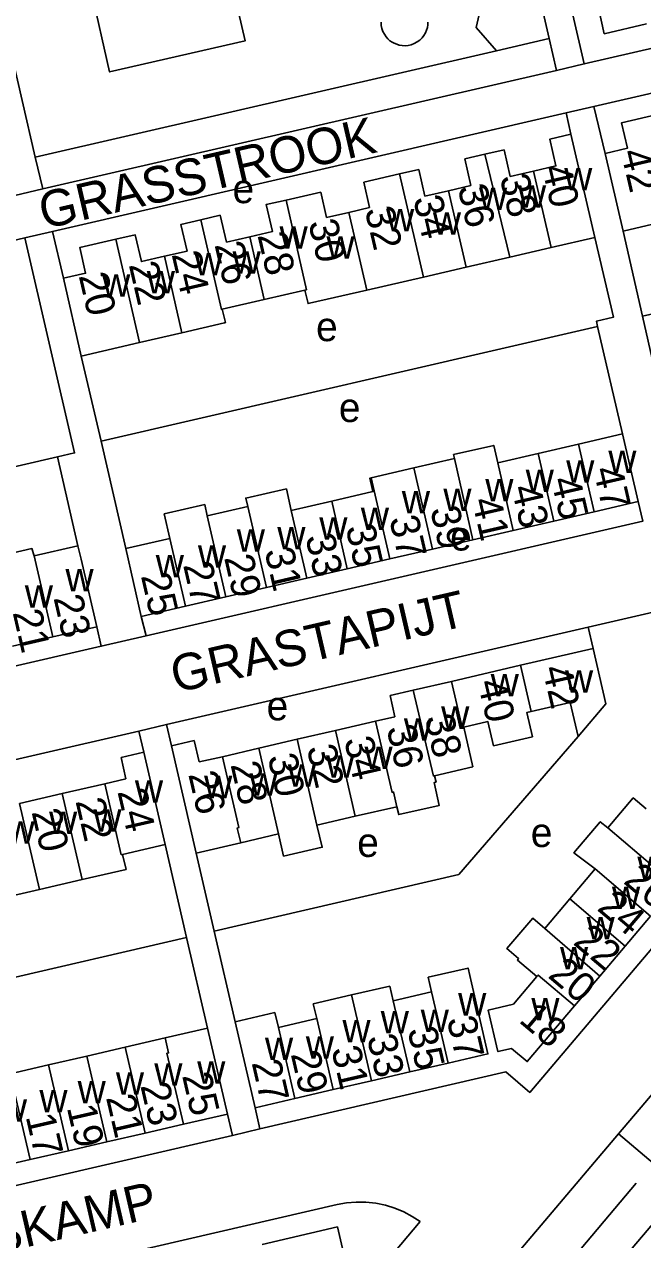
# Model space of a CAD drawing. Extents: x 155696 to 157795, y 382328 to 384028.
# Drawn here: x 156802 to 156887, y 382573 to 382739.9 of the extents above; entities that cross this region are included whole.
import ezdxf

# ---------------------------------------------------------------- set-up
doc = ezdxf.new("R2010")
doc.units = 0
for name, color, linetype in [('BLT_Basislijn', 7, 'Continuous'), ('BLT_Bebouwing', 7, 'Continuous'), ('BLT_Centroide', 7, 'Continuous'), ('BLT_Huisnummer', 7, 'Continuous'), ('BLT_Huisnummer_ tussenligend', 7, 'Continuous'), ('BLT_Onderverdeling_panden', 7, 'Continuous'), ('BLT_Straatnaam', 7, 'Continuous')]:
    doc.layers.add(name, color=color, linetype=linetype)

msp = doc.modelspace()

# ---------------------------------------------------------------- linework, layer by layer
at = {"layer": 'BLT_Basislijn'}
for p, q in [((156866.87, 382736.28), (156874.1, 382737.95)), ((156803.55, 382721.68), (156866.87, 382736.28)), ((156875.11, 382733.58), (156878.91, 382734.46)), ((156876.46, 382727.73), (156880.26, 382728.62)), ((156800.75, 382716.4), (156804.57, 382717.29)), ((156802.12, 382710.56), (156805.92, 382711.44)), ((156790.43, 382707.86), (156802.12, 382710.56)), ((156886.93, 382699.82), (156926.07, 382708.87)), ((156812.6, 382682.66), (156880.77, 382698.4)), ((156812.6, 382682.66), (156809.83, 382694.35)), ((156879.46, 382657.1), (156921.76, 382666.87)), ((156821.57, 382643.72), (156879.46, 382657.1)), ((156880.14, 382654.17), (156879.46, 382657.1)), ((156812.61, 382654.48), (156818.75, 382655.9)), ((156817.76, 382642.84), (156821.57, 382643.72)), ((156828.12, 382615.35), (156825.64, 382626.06)), ((156824.33, 382614.49), (156753.77, 382598.17)), ((156824.33, 382614.49), (156827.21, 382602.01)), ((156830.61, 382587.31), (156834.4, 382588.19)), ((156892.45, 382580.02), (156883.65, 382587.5)), ((156834.46, 382519.74), (156886.08, 382580.75)), ((156803.8, 382568.29), (156844.99, 382577.8)), ((156856.41, 382575.46), (156785.51, 382491.83))]:
    msp.add_line(p, q, dxfattribs=at)
for points in [[(156870.61, 382753.07), (156858.88, 382750.2), (156857.27, 382747.79), (156859.74, 382745.03), (156862.78, 382745.67), (156865, 382743.5), (156864.09, 382739.47), (156866.87, 382736.28)], [(156870.61, 382753.07), (156874.1, 382737.95)], [(156948.76, 382754.11), (156949.45, 382750.75), (156878.93, 382734.46), (156875.93, 382747.37)], [(156803.55, 382721.68), (156798.15, 382745.05)], [(156880.26, 382728.61), (156950.8, 382744.91), (156951.54, 382741.99)], [(156851.03, 382740.19), (156851.06, 382739.75), (156851.15, 382739.32), (156851.29, 382738.91), (156851.49, 382738.54), (156851.72, 382738.2), (156851.97, 382737.91), (156852.25, 382737.66), (156852.54, 382737.46), (156852.84, 382737.3), (156853.17, 382737.16), (156853.53, 382737.05), (156853.92, 382736.99), (156854.33, 382736.97), (156854.75, 382737.01), (156855.18, 382737.11), (156855.59, 382737.27), (156855.98, 382737.48), (156856.34, 382737.75), (156856.65, 382738.05), (156856.92, 382738.39), (156857.13, 382738.75), (156857.28, 382739.12), (156857.39, 382739.49), (156857.45, 382739.85), (156857.47, 382740.19)], [(156874.1, 382737.95), (156875.11, 382733.58)], [(156875.11, 382733.58), (156804.57, 382717.29)], [(156881.79, 382722.18), (156880.26, 382728.61)], [(156805.92, 382711.44), (156876.46, 382727.73), (156877.1, 382724.8)], [(156804.57, 382717.29), (156803.55, 382721.68)], [(156807.4, 382705.02), (156805.92, 382711.44)], [(156886.93, 382699.82), (156884.25, 382711.52)], [(156806.6, 382680.5), (156808.94, 382681.04), (156802.12, 382710.56)], [(156880.38, 382710.61), (156882.94, 382699.67), (156880.61, 382699.13), (156880.77, 382698.4)], [(156890.29, 382685.06), (156886.93, 382699.82)], [(156880.77, 382698.4), (156884.18, 382683.64)], [(156883.65, 382587.5), (156909.73, 382618.26), (156949.94, 382665.7), (156975.91, 382696.33)], [(156816, 382667.89), (156812.6, 382682.66)], [(156797.07, 382679.07), (156797.25, 382678.34), (156806.6, 382680.5)], [(156806.6, 382680.5), (156809.37, 382668.29)], [(156886.32, 382674.35), (156886.95, 382671.66), (156818.75, 382655.9), (156818.1, 382658.57)], [(156931.62, 382664.19), (156871.45, 382593.2), (156868.15, 382596.02), (156834.39, 382588.19)], [(156811.99, 382657.16), (156812.61, 382654.48), (156744.4, 382638.73)], [(156747.22, 382626.55), (156817.76, 382642.84)], [(156817.76, 382642.84), (156818.44, 382639.92)], [(156822.24, 382640.8), (156821.57, 382643.72)], [(156878.09, 382642.07), (156861.7, 382623.14), (156828.12, 382615.35)], [(156821.38, 382627.26), (156824.33, 382614.49)], [(156831, 382602.9), (156828.12, 382615.35)], [(156834.39, 382588.19), (156833.72, 382591.11)], [(156829.93, 382590.23), (156830.61, 382587.31)], [(156830.61, 382587.31), (156760.05, 382571.01)], [(156843.9, 382540.6), (156883.65, 382587.5)], [(156859.64, 382499.75), (156839.11, 382517.17), (156892.45, 382580.02)], [(156844.99, 382577.8), (156846.28, 382578.04), (156847.6, 382578.15), (156848.94, 382578.14), (156850.29, 382578), (156851.62, 382577.73), (156852.91, 382577.33), (156854.15, 382576.81), (156855.32, 382576.18), (156856.41, 382575.46)]]:
    msp.add_lwpolyline(points, dxfattribs=at)
at = {"layer": 'BLT_Bebouwing'}
for p, q in [((156880.73, 382742.75), (156881.66, 382738.6)), ((156881.66, 382738.6), (156887.48, 382739.96)), ((156877.1, 382724.8), (156880.38, 382710.61)), ((156862.52, 382721.43), (156865.26, 382722.07)), ((156863.37, 382717.75), (156862.52, 382721.43)), ((156865.26, 382722.07), (156867.91, 382722.68)), ((156867.91, 382722.68), (156868.75, 382719.02)), ((156881.79, 382722.18), (156884.25, 382711.52)), ((156853.56, 382719.37), (156856.21, 382719.98)), ((156856.21, 382719.98), (156857.06, 382716.29)), ((156868.75, 382719.02), (156871.96, 382719.76)), ((156848.66, 382718.23), (156853.56, 382719.37)), ((156849.46, 382714.73), (156848.66, 382718.23)), ((156837.98, 382715.77), (156842.74, 382716.86)), ((156842.74, 382716.86), (156843.55, 382713.36)), ((156857.06, 382716.29), (156860.27, 382717.03)), ((156860.27, 382717.03), (156863.37, 382717.75)), ((156846.59, 382714.06), (156849.46, 382714.73)), ((156826.29, 382713.07), (156828.93, 382713.68)), ((156828.93, 382713.68), (156829.79, 382709.98)), ((156843.55, 382713.36), (156846.59, 382714.06)), ((156829.79, 382709.98), (156832.99, 382710.72)), ((156868.72, 382707.94), (156862.71, 382706.55)), ((156874.4, 382709.24), (156868.72, 382707.94)), ((156862.71, 382706.55), (156856.86, 382705.2)), ((156807.4, 382705.02), (156809.83, 382694.35)), ((156834.99, 382702.11), (156840.58, 382703.4)), ((156829.23, 382700.78), (156834.99, 382702.11)), ((156823.69, 382697.55), (156829.53, 382698.9)), ((156817.84, 382696.2), (156823.69, 382697.55)), ((156817.84, 382696.2), (156809.83, 382694.35)), ((156886.32, 382674.35), (156884.18, 382683.64)), ((156855.51, 382678.97), (156861.1, 382680.26)), ((156874.74, 382671.67), (156880.3, 382672.96)), ((156880.3, 382672.96), (156886.32, 382674.35)), ((156869.19, 382670.39), (156874.74, 382671.67)), ((156863.64, 382669.1), (156869.19, 382670.39)), ((156816, 382667.89), (156818.1, 382658.57)), ((156858.09, 382667.82), (156863.64, 382669.1)), ((156809.84, 382666.46), (156811.99, 382657.16)), ((156846.39, 382665.11), (156852.24, 382666.47)), ((156852.24, 382666.47), (156858.09, 382667.82)), ((156840.84, 382663.83), (156846.39, 382665.11)), ((156835.29, 382662.55), (156840.84, 382663.83)), ((156824.18, 382659.98), (156829.73, 382661.26)), ((156829.73, 382661.26), (156835.29, 382662.54)), ((156818.1, 382658.57), (156824.18, 382659.98)), ((156805.96, 382655.77), (156811.99, 382657.16)), ((156800.41, 382654.49), (156805.96, 382655.77)), ((156870.19, 382651.88), (156880.14, 382654.17)), ((156880.14, 382654.17), (156881.89, 382646.56)), ((156860.7, 382649.66), (156870.19, 382651.88)), ((156855.43, 382648.45), (156860.7, 382649.66)), ((156852.26, 382647.73), (156855.43, 382648.45)), ((156852.93, 382644.81), (156852.26, 382647.73)), ((156877, 382646.78), (156871.65, 382645.54)), ((156878.09, 382642.07), (156877, 382646.78)), ((156881.89, 382646.56), (156878.09, 382642.07)), ((156850.28, 382644.18), (156852.93, 382644.81)), ((156839.49, 382641.71), (156844.75, 382642.92)), ((156844.75, 382642.92), (156850.28, 382644.18)), ((156862.38, 382643.38), (156863.64, 382637.91)), ((156822.24, 382640.8), (156825.37, 382641.52)), ((156826.04, 382638.6), (156825.37, 382641.52)), ((156834.23, 382640.49), (156839.49, 382641.71)), ((156818.44, 382639.92), (156815.33, 382639.2)), ((156821.38, 382627.26), (156818.44, 382639.92)), ((156825.64, 382626.06), (156822.24, 382640.8)), ((156829.24, 382639.31), (156834.23, 382640.49)), ((156815.33, 382639.2), (156816, 382636.28)), ((156826.04, 382638.6), (156829.24, 382639.31)), ((156863.64, 382637.91), (156858.38, 382636.7)), ((156816, 382636.28), (156813.08, 382635.6)), ((156813.08, 382635.6), (156807.23, 382634.25)), ((156807.23, 382634.25), (156801.39, 382632.9)), ((156847.47, 382631.13), (156842.21, 382629.92)), ((156853.2, 382632.43), (156847.47, 382631.13)), ((156836.95, 382628.7), (156831.75, 382627.48)), ((156815.54, 382625.88), (156821.38, 382627.26)), ((156831.75, 382627.48), (156825.64, 382626.06)), ((156880.45, 382623.9), (156876.97, 382619.79)), ((156804.11, 382621.09), (156809.98, 382622.44)), ((156798.29, 382619.75), (156804.11, 382621.09)), ((156876.97, 382619.79), (156873.53, 382615.73)), ((156884.55, 382613.3), (156888.04, 382617.42)), ((156881.06, 382609.18), (156884.55, 382613.3)), ((156852.25, 382607.81), (156852.71, 382605.8)), ((156857.97, 382607.02), (156857.51, 382609.02)), ((156877.58, 382605.08), (156881.06, 382609.18)), ((156852.71, 382605.8), (156857.97, 382607.02)), ((156842.19, 382603.36), (156841.72, 382605.38)), ((156833.72, 382591.11), (156831, 382602.9)), ((156836.46, 382604.16), (156836.93, 382602.14)), ((156836.93, 382602.14), (156842.19, 382603.36)), ((156821.36, 382600.7), (156827.21, 382602.01)), ((156827.21, 382602.01), (156829.93, 382590.23)), ((156815.9, 382599.41), (156821.36, 382600.7)), ((156860.23, 382597.23), (156854.97, 382596.02)), ((156849.71, 382594.8), (156844.45, 382593.59)), ((156854.97, 382596.02), (156849.71, 382594.8)), ((156844.45, 382593.59), (156839.19, 382592.37)), ((156839.19, 382592.37), (156833.72, 382591.11)), ((156829.93, 382590.23), (156823.88, 382588.84)), ((156823.88, 382588.84), (156818.62, 382587.62)), ((156813.36, 382586.41), (156808.1, 382585.19)), ((156818.62, 382587.62), (156813.36, 382586.41)), ((156808.1, 382585.19), (156802.84, 382583.98)), ((156802.84, 382583.98), (156796.99, 382582.63))]:
    msp.add_line(p, q, dxfattribs=at)
msp.add_lwpolyline([(156811.2, 382744.6), (156813.74, 382733.36), (156832.37, 382737.64), (156829.77, 382748.91)], close=True, dxfattribs=at)
for points in [[(156881.79, 382722.18), (156884.86, 382722.89), (156884.05, 382726.39), (156888.94, 382727.52)], [(156871.96, 382719.76), (156875.03, 382720.46), (156874.19, 382724.12), (156877.1, 382724.8)], [(156832.99, 382710.72), (156836.11, 382711.44), (156835.25, 382715.14), (156837.98, 382715.77)], [(156821.29, 382708.05), (156824.39, 382708.76), (156823.54, 382712.43), (156826.29, 382713.07)], [(156884.25, 382711.52), (156892.23, 382713.36)], [(156807.4, 382705.02), (156810.45, 382705.72), (156809.65, 382709.24), (156814.59, 382710.38)], [(156814.59, 382710.38), (156817.27, 382710.99), (156818.11, 382707.32), (156821.29, 382708.05)], [(156880.38, 382710.61), (156874.4, 382709.24)], [(156849.07, 382703.4), (156856.86, 382705.2)], [(156840.58, 382703.4), (156841, 382701.54), (156841.2, 382701.59)], [(156841.2, 382701.59), (156849.07, 382703.4)], [(156829.53, 382698.9), (156829.65, 382698.93), (156829.23, 382700.78)], [(156884.18, 382683.64), (156878.15, 382682.25)], [(156867.05, 382679.68), (156866.5, 382682.07), (156860.98, 382680.8), (156861.1, 382680.26)], [(156878.15, 382682.25), (156872.6, 382680.97)], [(156872.6, 382680.97), (156867.05, 382679.68)], [(156855.51, 382678.97), (156849.66, 382677.61)], [(156849.66, 382677.61), (156849.47, 382677.57), (156849.9, 382675.72), (156844.25, 382674.41)], [(156832.71, 382673.7), (156832.45, 382674.83), (156838.03, 382676.1), (156838.69, 382673.13)], [(156822.03, 382669.28), (156821.25, 382672.67), (156826.81, 382673.94), (156827.16, 382672.42)], [(156832.71, 382673.7), (156827.16, 382672.42)], [(156844.25, 382674.41), (156838.69, 382673.13)], [(156798.26, 382663.78), (156797.54, 382666.62), (156803.08, 382667.9), (156803.39, 382666.92)], [(156803.39, 382666.92), (156809.37, 382668.29)], [(156809.37, 382668.29), (156809.84, 382666.46)], [(156822.03, 382669.28), (156816, 382667.89)], [(156871.65, 382645.54), (156871.04, 382645.38), (156871.8, 382642.05), (156866.48, 382640.82), (156865.71, 382644.15), (156862.38, 382643.38)], [(156853.2, 382632.43), (156853.45, 382631.36), (156859, 382632.6), (156858.3, 382635.75), (156858.58, 382635.82), (156858.38, 382636.7)], [(156887.44, 382632.14), (156885.65, 382633.66), (156882.16, 382629.55)], [(156842.21, 382629.92), (156842.96, 382626.88), (156837.65, 382625.66), (156836.95, 382628.7)], [(156882.16, 382629.55), (156881.12, 382630.38), (156877.52, 382626.13), (156880.45, 382623.9)], [(156809.98, 382622.44), (156816.02, 382623.84), (156815.54, 382625.88)], [(156873.53, 382615.73), (156871.87, 382617.14), (156868.32, 382612.95), (156869.92, 382611.59), (156869.75, 382611.38), (156872.42, 382609.12)], [(156857.51, 382609.02), (156862.97, 382610.28), (156863.45, 382608.24), (156865.7, 382598.49), (156860.23, 382597.23)], [(156846.99, 382606.59), (156852.25, 382607.81)], [(156872.42, 382609.12), (156869.2, 382605.32), (156865.74, 382604.51), (156867.08, 382598.81), (156868.96, 382599.25), (156871.09, 382597.44), (156877.58, 382605.08)], [(156841.72, 382605.38), (156846.99, 382606.59)], [(156831, 382602.9), (156836.46, 382604.16)], [(156810.64, 382598.2), (156815.9, 382599.41)], [(156805.37, 382596.98), (156805.37, 382596.98), (156810.64, 382598.2)], [(156800.11, 382595.77), (156805.37, 382596.98)], [(156846.49, 382568.4), (156845.03, 382574.73), (156834.68, 382572.34)]]:
    msp.add_lwpolyline(points, dxfattribs=at)
at = {"layer": 'BLT_Onderverdeling_panden'}
for p, q in [((156868.72, 382707.94), (156865.26, 382722.07)), ((156874.4, 382709.24), (156871.96, 382719.76)), ((156856.86, 382705.2), (156853.56, 382719.37)), ((156862.71, 382706.55), (156860.27, 382717.03)), ((156849.07, 382703.4), (156846.59, 382714.06)), ((156817.84, 382696.2), (156814.59, 382710.38)), ((156834.99, 382702.11), (156832.99, 382710.72)), ((156823.69, 382697.55), (156821.29, 382708.05)), ((156878.15, 382682.25), (156880.3, 382672.96)), ((156861.1, 382680.26), (156863.64, 382669.1)), ((156867.05, 382679.68), (156869.19, 382670.39)), ((156872.6, 382680.97), (156874.74, 382671.67)), ((156855.51, 382678.97), (156858.09, 382667.82)), ((156849.66, 382677.61), (156852.24, 382666.47)), ((156832.71, 382673.7), (156835.29, 382662.55)), ((156838.69, 382673.13), (156840.84, 382663.83)), ((156844.25, 382674.41), (156846.39, 382665.11)), ((156827.16, 382672.42), (156829.73, 382661.26)), ((156822.03, 382669.28), (156824.18, 382659.98)), ((156803.39, 382666.92), (156805.96, 382655.77)), ((156870.19, 382651.88), (156871.65, 382645.54)), ((156844.75, 382642.92), (156847.47, 382631.13)), ((156839.49, 382641.71), (156842.21, 382629.92)), ((156834.23, 382640.49), (156836.95, 382628.7)), ((156801.39, 382632.9), (156804.11, 382621.09)), ((156809.98, 382622.44), (156807.23, 382634.25)), ((156882.16, 382629.55), (156891.54, 382621.54)), ((156880.45, 382623.9), (156888.04, 382617.42)), ((156876.97, 382619.79), (156884.55, 382613.3)), ((156873.53, 382615.73), (156881.06, 382609.18)), ((156846.99, 382606.59), (156849.71, 382594.8)), ((156857.97, 382607.02), (156860.23, 382597.23)), ((156852.71, 382605.8), (156854.97, 382596.02)), ((156842.19, 382603.36), (156844.45, 382593.59)), ((156836.93, 382602.14), (156839.19, 382592.37)), ((156815.9, 382599.41), (156818.62, 382587.62)), ((156810.64, 382598.2), (156813.36, 382586.41)), ((156805.37, 382596.98), (156808.1, 382585.19)), ((156800.11, 382595.77), (156802.84, 382583.98))]:
    msp.add_line(p, q, dxfattribs=at)
for points in [[(156840.58, 382703.4), (156840.78, 382703.44), (156837.98, 382715.77)], [(156829.23, 382700.78), (156829.11, 382700.75), (156826.29, 382713.07)], [(156860.7, 382649.66), (156862.16, 382643.33), (156862.38, 382643.38)], [(156855.43, 382648.45), (156858.24, 382636.66), (156858.38, 382636.7)], [(156850.28, 382644.18), (156852.54, 382634.42), (156852.73, 382634.47), (156853.2, 382632.43)], [(156829.24, 382639.31), (156831.49, 382629.57), (156831.28, 382629.52), (156831.75, 382627.48)], [(156813.08, 382635.6), (156815.35, 382625.84), (156815.54, 382625.88)], [(156872.42, 382609.12), (156872.59, 382609.32), (156877.58, 382605.08)], [(156821.36, 382600.7), (156821.84, 382598.64), (156821.63, 382598.59), (156823.88, 382588.84)]]:
    msp.add_lwpolyline(points, dxfattribs=at)

# ---------------------------------------------------------------- texts
at = {"layer": 'BLT_Centroide'}
for s, p in [('w', (156876.17, 382717.12)), ('e', (156830.63, 382715.34)), ('w', (156864.48, 382714.42)), ('w', (156869.83, 382714.72)), ('w', (156851.72, 382711.48)), ('w', (156858.14, 382711.02)), ('w', (156837.09, 382709.08)), ('w', (156843.53, 382707.73)), ('w', (156825.41, 382705.41)), ('w', (156830.64, 382705.64)), ('w', (156812.72, 382702.48)), ('w', (156818.86, 382702.94)), ('e', (156842.1, 382696.39)), ('e', (156845.23, 382685.28)), ('w', (156882.23, 382678.3)), ('w', (156876.45, 382676.95)), ('w', (156870.89, 382675.67)), ('w', (156865.34, 382674.39)), ('w', (156853.88, 382672.72)), ('w', (156859.58, 382673.06)), ('w', (156848.25, 382670.44)), ('w', (156842.55, 382669.12)), ('w', (156831.22, 382667.47)), ('w', (156836.78, 382667.78)), ('e', (156860.51, 382667.63)), ('w', (156825.88, 382665.27)), ('w', (156820.09, 382663.94)), ('w', (156807.69, 382662.03)), ('w', (156802.11, 382659.78)), ('w', (156876.29, 382648.12)), ('w', (156866.08, 382647.59)), ('e', (156835.31, 382644.31)), ('w', (156859.28, 382643.14)), ('w', (156854.16, 382641.52)), ('w', (156843.48, 382636.42)), ('w', (156848.75, 382637.64)), ('w', (156838.22, 382635.2)), ('w', (156826.73, 382633.62)), ('w', (156832.95, 382633.98)), ('w', (156817.23, 382632.98)), ('w', (156805.44, 382628.7)), ('w', (156811.52, 382629.03)), ('w', (156799.59, 382627.36)), ('e', (156871.58, 382626.91)), ('e', (156847.75, 382625.55)), ('w', (156886.23, 382622.5)), ('w', (156882.74, 382618.38)), ('w', (156879.25, 382614.25)), ('w', (156875.6, 382610.12)), ('w', (156861.61, 382603.77)), ('w', (156871.66, 382603.12)), ('w', (156856.47, 382601.5)), ('w', (156845.72, 382600.09)), ('w', (156850.98, 382601.3)), ('w', (156835.09, 382597.64)), ('w', (156840.69, 382597.84)), ('w', (156819.89, 382594.12)), ('w', (156825.78, 382594.41)), ('w', (156809.36, 382591.7)), ('w', (156814.62, 382592.91)), ('w', (156804.11, 382590.48)), ('w', (156798.55, 382589.2))]:
    msp.add_text(s, height=4, dxfattribs=at).set_placement(p)
at = {"layer": 'BLT_Huisnummer'}
for s, rotation, p in [('42', 283.0903, (156883.93, 382722.37)), ('40', 283.0903, (156873.09, 382720.23)), ('36', 283.0903, (156861.53, 382717.5)), ('32', 283.0903, (156848.77, 382714.43)), ('28', 283.0903, (156834.04, 382710.94)), ('24', 283.0903, (156822.25, 382708.33)), ('20', 283.0903, (156809.49, 382705.38)), ('47', 283.0085, (156880.15, 382678.75)), ('43', 283.0085, (156868.91, 382676.24)), ('39', 283.0085, (156857.75, 382673.3)), ('37', 283.0085, (156852.13, 382672.01)), ('33', 283.0085, (156840.61, 382669.51)), ('29', 283.0085, (156829.46, 382666.66)), ('25', 283.0085, (156818.03, 382664.16)), ('23', 283.0085, (156806.03, 382661.14)), ('42', 283.0073, (156873.15, 382651.44)), ('38', 283.0073, (156856.99, 382644.69)), ('34', 283.0073, (156845.93, 382641.65)), ('30', 283.0073, (156835.43, 382639.3)), ('26', 283.0073, (156824.54, 382636.91)), ('24', 283.0073, (156814.81, 382634.53)), ('26', 319.712, (156884.16, 382622.05)), ('22', 319.712, (156877.26, 382613.65)), ('18', 319.712, (156869.8, 382602.96)), ('37', 283.0073, (156860.03, 382603.25)), ('31', 283.0073, (156844.18, 382599.14)), ('27', 283.0073, (156833.24, 382597.29)), ('25', 283.0073, (156823.69, 382595.51)), ('21', 283.0073, (156813.24, 382592.51)), ('17', 283.0073, (156802.21, 382589.9))]:
    msp.add_text(s, height=4, rotation=rotation, dxfattribs=at).set_placement(p)
at = {"layer": 'BLT_Huisnummer_ tussenligend'}
for s, rotation, p in [('38', 283.0903, (156867.31, 382718.91)), ('34', 283.0903, (156855.42, 382715.97)), ('30', 283.0903, (156841.02, 382712.69)), ('26', 283.0903, (156828.14, 382709.64)), ('22', 283.0903, (156816.37, 382706.89)), ('45', 283.0085, (156874.35, 382677.35)), ('41', 283.0085, (156863.48, 382674.51)), ('35', 283.0085, (156846.14, 382670.8)), ('31', 283.0085, (156835, 382667.6)), ('27', 283.0085, (156823.83, 382665.65)), ('21', 283.0085, (156800.42, 382659.13)), ('40', 283.0073, (156864.27, 382649.53)), ('36', 283.0073, (156851.76, 382643.24)), ('32', 283.0073, (156840.8, 382640.54)), ('28', 283.0073, (156830.34, 382638.23)), ('22', 283.0073, (156809.05, 382633.22)), ('20', 283.0073, (156803.02, 382631.74)), ('24', 319.712, (156880.54, 382618.34)), ('20', 319.712, (156873.8, 382609.1)), ('33', 283.0073, (156849.07, 382600.77)), ('35', 283.0073, (156854.63, 382601.79)), ('29', 283.0073, (156838.61, 382598.48)), ('23', 283.0073, (156817.96, 382594.14)), ('19', 283.0073, (156807.86, 382591.13))]:
    msp.add_text(s, height=4, rotation=rotation, dxfattribs=at).set_placement(p)
at = {"layer": 'BLT_Straatnaam'}
for s, rotation, p in [('GRASSTROOK', 13.0061, (156804.71, 382711.75)), ('GRASTAPIJT', 13.0071, (156822.81, 382648.06)), ('GRASKAMP', 13.007, (156783.71, 382567.63))]:
    msp.add_text(s, height=5, rotation=rotation, dxfattribs=at).set_placement(p)

doc.saveas('drawing.dxf')
